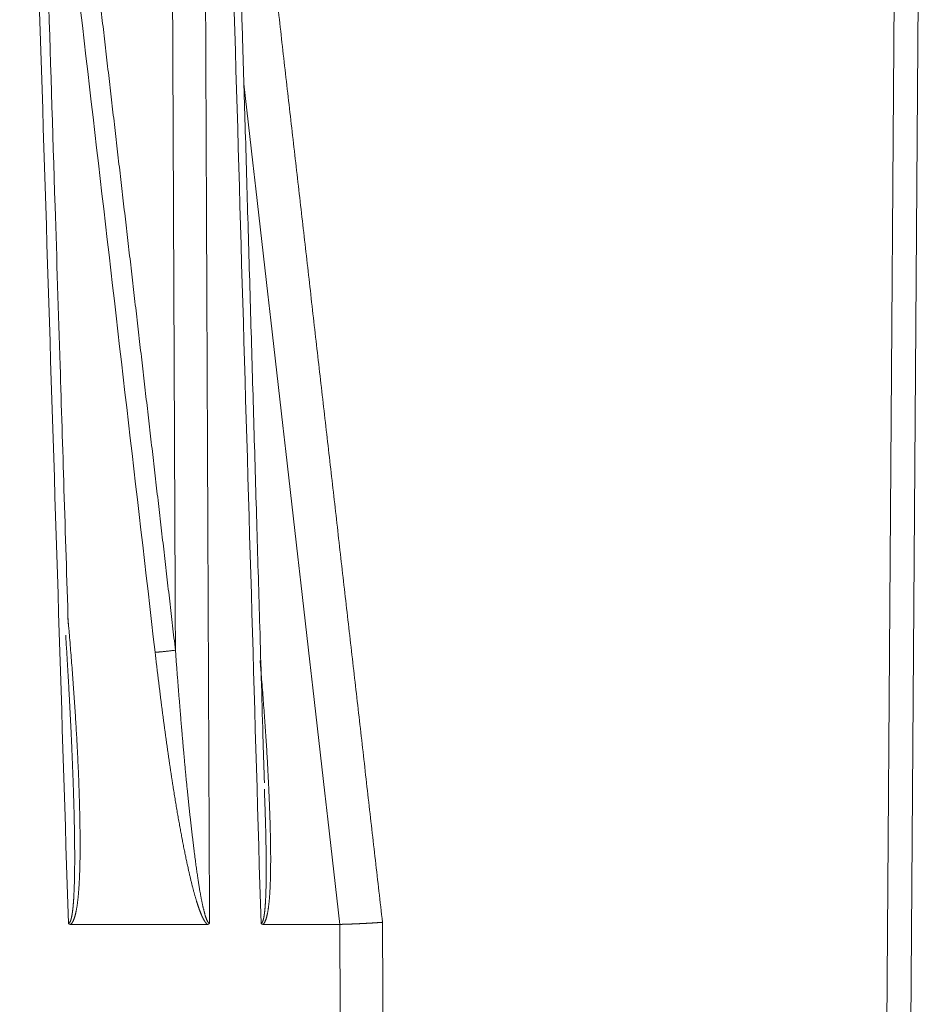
# Model space of a CAD drawing. Header units: millimetres. Extents: x 5437 to 18441, y -4466 to 3128.
# Tile 371 of 497: x 13785 to 13810, y -53 to -26. Entities that reach past the tile are written whole.
import ezdxf

# ---------------------------------------------------------------- set-up
doc = ezdxf.new("R2010")
doc.units = ezdxf.units.MM
doc.layers.add('1', color=7, linetype='Continuous', true_color=0xffffff)
doc.dimstyles.get("Standard").update_dxf_attribs({"dimtxt": 0.18, "dimasz": 0.18, "dimexe": 0.18, "dimexo": 0.0625, "dimgap": 0.09, "dimtad": 0, "dimtih": 1, "dimtoh": 1, "dimdec": 4, "dimzin": 0, "dimdsep": 46, "dimtxsty": 'Standard', "dimcen": 0.09, "dimadec": 0, "dimazin": 0, "dimtfac": 1, "dimtdec": 4, "dimtofl": 0, "dimtmove": 0, "dimatfit": 3, "dimfxl": 1, "dimtolj": 1, "dimtzin": 0, "dimarcsym": 0})

# ---------------------------------------------------------------- blocks, each defined once
blk = doc.blocks.new('*D3')
at = {"color": 0, "lineweight": -2, "transparency": 16777216}
for p, q in [((13674.147, 1169.564), (14135.36, 1169.564)), ((13833.147, -580.436), (14135.36, -580.436))]:
    blk.add_line(p, q, dxfattribs=at)
at = {"color": 0, "lineweight": 0, "transparency": 16777216}
for p, q in [((14135.18, 1089.564), (14135.18, 421.321)), ((14135.18, -500.436), (14135.18, 167.808))]:
    blk.add_line(p, q, dxfattribs=at)
at = {"color": 0, "lineweight": 20, "transparency": 16777216}
for points in [[(14121.847, 1089.564), (14148.514, 1089.564), (14135.18, 1169.564)], [(14121.847, -500.436), (14148.514, -500.436), (14135.18, -580.436)]]:
    blk.add_solid(points, dxfattribs=at)
at = {"layer": 'Defpoints', "color": 0, "lineweight": 20, "transparency": 16777216}
for p in [(13674.085, 1169.564), (13833.085, -580.436), (14135.18, -580.436)]:
    blk.add_point(p, dxfattribs=at)
at = {"color": 0, "lineweight": 20, "transparency": 16777216, "insert": (14135.18, 294.564), "char_height": 80, "attachment_point": 5, "rotation": 270}
blk.add_mtext('\\A1;1750', dxfattribs=at)
blk = doc.blocks.new('*D4')
at = {"color": 0, "lineweight": -2, "transparency": 16777216}
for p, q in [((13346.81, 234.502), (13346.81, -825.635)), ((13857.587, -64.498), (13857.587, -825.635))]:
    blk.add_line(p, q, dxfattribs=at)
at = {"color": 0, "lineweight": 0, "transparency": 16777216}
for p, q in [((13426.81, -825.455), (13508.775, -825.455)), ((13777.587, -825.455), (13695.622, -825.455))]:
    blk.add_line(p, q, dxfattribs=at)
at = {"color": 0, "lineweight": 20, "transparency": 16777216}
for points in [[(13426.81, -812.121), (13426.81, -838.788), (13346.81, -825.455)], [(13777.587, -812.121), (13777.587, -838.788), (13857.587, -825.455)]]:
    blk.add_solid(points, dxfattribs=at)
at = {"layer": 'Defpoints', "color": 0, "lineweight": 20, "transparency": 16777216}
for p in [(13346.81, 234.564), (13857.587, -64.436), (13346.81, -825.455)]:
    blk.add_point(p, dxfattribs=at)
at = {"color": 0, "lineweight": 20, "transparency": 16777216, "insert": (13602.199, -825.455), "char_height": 80, "attachment_point": 5}
blk.add_mtext('\\A1;515', dxfattribs=at)

msp = doc.modelspace()

# ---------------------------------------------------------------- linework, layer by layer
at = {"layer": '1', "color": 0, "lineweight": 20}
for p, q in [((13809.03626, -83.40076), (13809.50218, -16.40076)), ((13810.15995, -16.40948), (13809.69403, -83.40948)), ((13790.63525, -50.43566), (13786.89665, -50.43566)), ((13794.26422, -50.43566), (13792.1663, -50.43566))]:
    msp.add_line(p, q, dxfattribs=at)
for points, degree in [([(13789.20565, -42.97831), (13788.17085, -34.04356), (13787.13487, -25.10898), (13786.09754, -16.17461)], 3), ([(13786.65048, -16.11807), (13787.27359, -21.4787), (13787.89628, -26.83938), (13788.51857, -32.20012), (13789.14047, -37.56092), (13789.762, -42.92177)], 5), ([(13786.83111, -50.40728), (13786.47458, -39.07172), (13786.11645, -27.73622), (13785.75667, -16.40076)], 3), ([(13789.762, -42.92177), (13789.73899, -37.61757), (13789.71593, -32.31337), (13789.6928, -27.00916), (13789.66961, -21.70496), (13789.64637, -16.40076)], 5), ([(13790.55124, -16.40076), (13790.60003, -27.73611), (13790.64849, -39.07146), (13790.69662, -50.40682)], 3), ([(13792.10613, -50.40728), (13791.77445, -39.07174), (13791.44149, -27.73623), (13791.1072, -16.40076)], 3), ([(13791.55282, -16.40076), (13792.32935, -23.19631), (13793.10559, -29.9919), (13793.88156, -36.78752), (13794.65728, -43.58319), (13795.43275, -50.37889)], 5), ([(13794.26399, -50.43566), (13793.38911, -42.75925), (13792.51391, -35.08293), (13791.63834, -27.40672)], 3), ([(13786.76703, -42.6752), (13786.76369, -42.62177), (13786.76033, -42.56834), (13786.75694, -42.51491)], 3), ([(13786.96998, -46.79226), (13786.96684, -46.69458), (13786.96354, -46.59691), (13786.96008, -46.49923)], 3), ([(13790.0667, -46.55183), (13790.07189, -46.60387), (13790.07709, -46.65591), (13790.08229, -46.70796)], 3), ([(13792.20866, -47.00917), (13792.20536, -46.91734), (13792.20192, -46.82552), (13792.19833, -46.7337)], 3), ([(13787.00316, -48.77341), (13787.0035, -48.679), (13787.00358, -48.58459), (13787.00339, -48.49019)], 3), ([(13790.2732, -48.40357), (13790.28139, -48.46796), (13790.28956, -48.53235), (13790.2977, -48.59675)], 3), ([(13792.24898, -48.87428), (13792.24877, -48.78534), (13792.24831, -48.6964), (13792.24759, -48.60746)], 3), ([(13786.97845, -49.69872), (13786.98225, -49.62619), (13786.98579, -49.55366), (13786.98904, -49.48113)], 3), ([(13790.41765, -49.43955), (13790.4233, -49.47212), (13790.42892, -49.50469), (13790.4345, -49.53726)], 3), ([(13792.23228, -49.74443), (13792.23526, -49.67659), (13792.23798, -49.60875), (13792.2404, -49.54091)], 3), ([(13794.42391, -81.43521), (13794.37098, -71.10203), (13794.31775, -60.76884), (13794.26422, -50.43566)], 3), ([(13795.43275, -50.37889), (13795.46634, -56.98326), (13795.49982, -63.58763), (13795.53321, -70.19201), (13795.56649, -76.79638), (13795.59967, -83.40076)], 5)]:
    msp.add_open_spline(points, degree=degree, dxfattribs=at)
for points, knots in [([(13786.82609, -42.19824), (13786.78764, -40.97091), (13786.71368, -38.6117), (13786.59403, -34.79956), (13786.44744, -30.13351), (13786.25101, -23.8898), (13786.1, -19.09904), (13786.0145, -16.38951)], [0, 0, 0, 0, 0.14266411, 0.27423277, 0.443122, 0.6850444, 1, 1, 1, 1]), ([(13792.19729, -46.55347), (13792.18661, -46.18697), (13792.14517, -44.76403), (13792.07745, -42.44179), (13791.99341, -39.56078), (13791.9131, -36.80967), (13791.83195, -34.03131), (13791.7513, -31.27199), (13791.67364, -28.6168), (13791.58679, -25.64878), (13791.46827, -21.60154), (13791.37373, -18.37673), (13791.31548, -16.39128)], [0, 0, 0, 0, 0.03645257, 0.14152888, 0.23097494, 0.32300379, 0.41516034, 0.50731689, 0.59745169, 0.6792519, 0.80252281, 1, 1, 1, 1]), ([(13786.81659, -42.02368), (13786.81921, -42.05362), (13786.82633, -42.13496), (13786.83783, -42.26773), (13786.85103, -42.42207), (13786.87537, -42.71027), (13786.90939, -43.12679), (13786.95086, -43.66605), (13786.9884, -44.1888), (13787.022, -44.69506), (13787.05166, -45.18481), (13787.07738, -45.65806), (13787.09915, -46.1148), (13787.11234, -46.44125), (13787.11957, -46.64272), (13787.1224, -46.72447), (13787.12511, -46.80534), (13787.12721, -46.8706), (13787.12841, -46.90891), (13787.12877, -46.92055)], [0, 0, 0, 0, 0.01832546, 0.04978094, 0.08126873, 0.1127889, 0.22618048, 0.33621656, 0.44290222, 0.54624303, 0.64624515, 0.74291538, 0.8362613, 0.9262913, 0.94319838, 0.95992655, 0.97647584, 0.99284632, 1, 1, 1, 1]), ([(13786.96008, -46.49923), (13786.95858, -46.45732), (13786.95553, -46.37196), (13786.95066, -46.24163), (13786.94545, -46.10672), (13786.9399, -45.96723), (13786.93398, -45.82316), (13786.92768, -45.67451), (13786.92099, -45.52128), (13786.91391, -45.36348), (13786.90642, -45.20109), (13786.89851, -45.03413), (13786.89016, -44.86259), (13786.88137, -44.68647), (13786.87213, -44.50578), (13786.86243, -44.32051), (13786.85225, -44.13067), (13786.84159, -43.93625), (13786.83044, -43.73726), (13786.81878, -43.53369), (13786.80662, -43.32555), (13786.79393, -43.11283), (13786.78073, -42.89554), (13786.77163, -42.74916), (13786.76703, -42.6752)], [0, 0, 0, 0, 0.03289779, 0.06699143, 0.10228094, 0.13876638, 0.17644774, 0.21532506, 0.25539835, 0.29666759, 0.33913279, 0.38279393, 0.42765101, 0.473704, 0.52095286, 0.56939757, 0.61903809, 0.66987437, 0.72190636, 0.77513402, 0.82955727, 0.88517607, 0.94199034, 1, 1, 1, 1]), ([(13790.11373, -48.91303), (13790.10905, -48.89184), (13790.09963, -48.84919), (13790.08564, -48.78479), (13790.07165, -48.71958), (13790.05766, -48.65356), (13790.04368, -48.58673), (13790.02971, -48.51908), (13790.01575, -48.45063), (13790.00179, -48.38137), (13789.98784, -48.3113), (13789.9739, -48.24042), (13789.95997, -48.16872), (13789.94604, -48.09622), (13789.93212, -48.02291), (13789.91821, -47.94878), (13789.9043, -47.87385), (13789.89041, -47.79811), (13789.87652, -47.72156), (13789.86264, -47.64419), (13789.84876, -47.56602), (13789.8349, -47.48704), (13789.82104, -47.40724), (13789.80719, -47.32664), (13789.79335, -47.24522), (13789.77951, -47.163), (13789.76569, -47.07997), (13789.75187, -46.99612), (13789.73806, -46.91147), (13789.72425, -46.826), (13789.71046, -46.73973), (13789.69667, -46.65264), (13789.68289, -46.56475), (13789.66912, -46.47604), (13789.65536, -46.38653), (13789.6416, -46.2962), (13789.62785, -46.20507), (13789.61411, -46.11312), (13789.60038, -46.02037), (13789.58666, -45.9268), (13789.57294, -45.83242), (13789.55923, -45.73724), (13789.54553, -45.64124), (13789.53184, -45.54444), (13789.51816, -45.44682), (13789.50448, -45.34839), (13789.49081, -45.24916), (13789.47715, -45.14911), (13789.4635, -45.04825), (13789.44986, -44.94658), (13789.43622, -44.84411), (13789.42259, -44.74082), (13789.40897, -44.63672), (13789.39536, -44.53181), (13789.38175, -44.4261), (13789.36816, -44.31957), (13789.35457, -44.21223), (13789.34099, -44.10408), (13789.32741, -43.99512), (13789.31385, -43.88536), (13789.30029, -43.77478), (13789.28674, -43.66339), (13789.2732, -43.55119), (13789.25967, -43.43818), (13789.24614, -43.32436), (13789.23262, -43.20973), (13789.2191, -43.09429), (13789.21015, -43.01706), (13789.20565, -42.97831)], [0, 0, 0, 0, 0.01084015, 0.02181055, 0.03291139, 0.04414282, 0.05550501, 0.06699812, 0.0786223, 0.09037769, 0.10226444, 0.11428267, 0.12643254, 0.13871415, 0.15112764, 0.16367313, 0.17635073, 0.18916055, 0.20210271, 0.21517731, 0.22838445, 0.24172424, 0.25519676, 0.26880212, 0.2825404, 0.2964117, 0.31041609, 0.32455367, 0.33882451, 0.3532287, 0.3677663, 0.3824374, 0.39724206, 0.41218036, 0.42725237, 0.44245816, 0.45779778, 0.4732713, 0.48887878, 0.5046203, 0.52049589, 0.53650562, 0.55264955, 0.56892773, 0.58534021, 0.60188705, 0.6185683, 0.635384, 0.6523342, 0.66941895, 0.6866383, 0.70399229, 0.72148096, 0.73910436, 0.75686253, 0.7747555, 0.79278333, 0.81094604, 0.82924369, 0.84767629, 0.86624389, 0.88494653, 0.90378424, 0.92275705, 0.941865, 0.96110812, 0.98048645, 1, 1, 1, 1]), ([(13789.762, -42.92177), (13789.76667, -42.98491), (13789.77591, -43.10967), (13789.78983, -43.2945), (13789.80358, -43.47474), (13789.81715, -43.65039), (13789.83052, -43.82146), (13789.84368, -43.98794), (13789.85662, -44.14983), (13789.86932, -44.30714), (13789.88177, -44.45985), (13789.89397, -44.60798), (13789.9059, -44.75152), (13789.91756, -44.89047), (13789.92892, -45.02483), (13789.93999, -45.1546), (13789.95076, -45.27978), (13789.96122, -45.40037), (13789.97136, -45.51637), (13789.98118, -45.62778), (13789.99067, -45.7346), (13789.99982, -45.83683), (13790.00864, -45.93447), (13790.01711, -46.02752), (13790.02524, -46.11598), (13790.03301, -46.19985), (13790.04043, -46.27912), (13790.0475, -46.3538), (13790.05421, -46.4239), (13790.06055, -46.4894), (13790.0647, -46.53153), (13790.0667, -46.55183)], [0, 0, 0, 0, 0.05216507, 0.103068, 0.15270867, 0.20108695, 0.24820271, 0.29405586, 0.33864626, 0.38197383, 0.42403846, 0.46484004, 0.5043785, 0.54265374, 0.57966569, 0.61541426, 0.64989938, 0.683121, 0.71507903, 0.74577343, 0.77520414, 0.80337111, 0.83027431, 0.85591368, 0.8802892, 0.90340083, 0.92524855, 0.94583234, 0.96515218, 0.98320807, 1, 1, 1, 1]), ([(13792.07967, -43.20487), (13792.09232, -43.352), (13792.12094, -43.69159), (13792.16291, -44.21662), (13792.20438, -44.77297), (13792.24117, -45.30835), (13792.27326, -45.82274), (13792.30067, -46.31617), (13792.31749, -46.66682), (13792.32677, -46.88152), (13792.33035, -46.96697), (13792.33379, -47.05139), (13792.33707, -47.13478), (13792.34021, -47.21714), (13792.34319, -47.29846), (13792.34601, -47.37875), (13792.34869, -47.45801), (13792.35066, -47.51907), (13792.35174, -47.5537), (13792.35201, -47.56227)], [0, 0, 0, 0, 0.1011316, 0.23344037, 0.36097496, 0.48374448, 0.60175913, 0.71503043, 0.82357144, 0.84345355, 0.86310141, 0.8825151, 0.90169468, 0.92064024, 0.93935185, 0.95782958, 0.97607354, 0.99408379, 1, 1, 1, 1]), ([(13787.12877, -46.92055), (13787.12923, -46.93527), (13787.13048, -46.97606), (13787.13245, -47.04262), (13787.13464, -47.11995), (13787.1367, -47.19639), (13787.13863, -47.27195), (13787.14043, -47.34662), (13787.14209, -47.42041), (13787.14363, -47.49331), (13787.14504, -47.56533), (13787.14632, -47.63647), (13787.14746, -47.70671), (13787.14848, -47.77608), (13787.14937, -47.84456), (13787.15013, -47.91215), (13787.15075, -47.97886), (13787.15125, -48.04469), (13787.15162, -48.10963), (13787.15186, -48.17369), (13787.15196, -48.23686), (13787.15194, -48.29915), (13787.15179, -48.36055), (13787.15151, -48.42107), (13787.15109, -48.4807), (13787.15055, -48.53945), (13787.14988, -48.59732), (13787.14907, -48.6543), (13787.14814, -48.71039), (13787.14708, -48.7656), (13787.14588, -48.81993), (13787.14456, -48.87337), (13787.14311, -48.92593), (13787.14152, -48.9776), (13787.13981, -49.02839), (13787.13797, -49.07829), (13787.13599, -49.12731), (13787.13389, -49.17544), (13787.13166, -49.22269), (13787.12929, -49.26905), (13787.1268, -49.31453), (13787.12418, -49.35913), (13787.12142, -49.40284), (13787.11854, -49.44567), (13787.11552, -49.48761), (13787.11238, -49.52867), (13787.10911, -49.56884), (13787.1057, -49.60813), (13787.10217, -49.64653), (13787.0985, -49.68405), (13787.09471, -49.72068), (13787.09079, -49.75643), (13787.08673, -49.7913), (13787.08255, -49.82528), (13787.07823, -49.85838), (13787.07379, -49.89059), (13787.06922, -49.92191), (13787.06451, -49.95236), (13787.05968, -49.98192), (13787.05472, -50.01059), (13787.04962, -50.03838), (13787.0444, -50.06529), (13787.03905, -50.09131), (13787.03356, -50.11644), (13787.02795, -50.1407), (13787.02221, -50.16407), (13787.01634, -50.18655), (13787.01033, -50.20815), (13787.0042, -50.22887), (13786.99794, -50.2487), (13786.99155, -50.26765), (13786.98503, -50.28571), (13786.97837, -50.3029), (13786.97159, -50.31919), (13786.96468, -50.33461), (13786.95764, -50.34914), (13786.95046, -50.36278), (13786.94316, -50.37555), (13786.93573, -50.38743), (13786.92816, -50.39842), (13786.92047, -50.40854), (13786.91263, -50.41776), (13786.9047, -50.42615), (13786.89917, -50.43109), (13786.89645, -50.43352)], [0, 0, 0, 0, 0.01215674, 0.03369526, 0.05499345, 0.07605139, 0.09686915, 0.1174468, 0.13778443, 0.15788213, 0.17773996, 0.19735803, 0.21673643, 0.23587524, 0.25477458, 0.27343454, 0.29185522, 0.31003675, 0.32797923, 0.34568279, 0.36314754, 0.38037363, 0.39736119, 0.41411035, 0.43062126, 0.44689409, 0.46292898, 0.47872612, 0.49428566, 0.50960781, 0.52469274, 0.53954067, 0.5541518, 0.56852636, 0.58266457, 0.59656669, 0.61023298, 0.6236637, 0.63685913, 0.64981959, 0.66254539, 0.67503686, 0.68729437, 0.69931828, 0.711109, 0.72266694, 0.73399256, 0.74508634, 0.75594877, 0.76658041, 0.77698182, 0.78715362, 0.79709648, 0.80681108, 0.8162982, 0.82555864, 0.83459327, 0.84340303, 0.85198894, 0.86035208, 0.86849364, 0.87641491, 0.88411727, 0.89160225, 0.89887149, 0.90592679, 0.91277013, 0.91940366, 0.92582977, 0.93205105, 0.93807038, 0.94389094, 0.94951624, 0.95495016, 0.96019703, 0.96526163, 0.97014929, 0.97486594, 0.97941819, 0.98381336, 0.9880596, 0.99216596, 0.99614243, 1, 1, 1, 1]), ([(13787.00339, -48.49016), (13787.00328, -48.46258), (13787.00306, -48.4067), (13787.00251, -48.3218), (13787.00178, -48.23476), (13787.00085, -48.14558), (13786.99973, -48.05426), (13786.9984, -47.96081), (13786.99688, -47.86521), (13786.99515, -47.76747), (13786.99322, -47.66759), (13786.99108, -47.56558), (13786.98872, -47.46142), (13786.98615, -47.35513), (13786.98336, -47.24669), (13786.98035, -47.13612), (13786.97712, -47.02341), (13786.97367, -46.90856), (13786.97122, -46.83127), (13786.96998, -46.79228)], [0, 0, 0, 0, 0.04880727, 0.09886567, 0.15017543, 0.20273678, 0.2565499, 0.31161498, 0.3679322, 0.4255017, 0.48432362, 0.54439811, 0.60572527, 0.66830522, 0.73213805, 0.79722387, 0.86356274, 0.93115477, 1, 1, 1, 1]), ([(13790.08229, -46.70796), (13790.08646, -46.74913), (13790.09476, -46.83097), (13790.10737, -46.95298), (13790.12001, -47.0735), (13790.13268, -47.19252), (13790.14538, -47.31005), (13790.15811, -47.42608), (13790.17086, -47.54061), (13790.18363, -47.65365), (13790.19641, -47.7652), (13790.2092, -47.87525), (13790.222, -47.9838), (13790.23479, -48.09087), (13790.24758, -48.19643), (13790.26034, -48.3005), (13790.26893, -48.36938), (13790.2732, -48.40357)], [0, 0, 0, 0, 0.07276427, 0.14465694, 0.21567812, 0.28582794, 0.35510651, 0.42351394, 0.49105035, 0.55771586, 0.6235106, 0.68843469, 0.75248827, 0.81567145, 0.87798437, 0.93942718, 1, 1, 1, 1]), ([(13792.24759, -48.60743), (13792.24734, -48.58142), (13792.24684, -48.52875), (13792.24587, -48.44873), (13792.24473, -48.3667), (13792.24341, -48.28268), (13792.24191, -48.19666), (13792.24022, -48.10864), (13792.23834, -48.01862), (13792.23627, -47.9266), (13792.23401, -47.83259), (13792.23155, -47.73657), (13792.22889, -47.63856), (13792.22603, -47.53855), (13792.22297, -47.43654), (13792.2197, -47.33253), (13792.21623, -47.22653), (13792.21255, -47.11852), (13792.20997, -47.04585), (13792.20866, -47.00918)], [0, 0, 0, 0, 0.04889237, 0.09902515, 0.1503986, 0.20301295, 0.25686841, 0.31196519, 0.36830347, 0.42588341, 0.48470518, 0.54476891, 0.60607475, 0.6686228, 0.73241318, 0.797446, 0.86372136, 0.93123933, 1, 1, 1, 1]), ([(13792.35201, -47.56227), (13792.35254, -47.57943), (13792.35384, -47.62199), (13792.35581, -47.68959), (13792.35787, -47.76472), (13792.35979, -47.83882), (13792.36156, -47.91188), (13792.36317, -47.98391), (13792.36463, -48.05491), (13792.36594, -48.12488), (13792.36709, -48.19382), (13792.3681, -48.26172), (13792.36895, -48.32859), (13792.36965, -48.39442), (13792.3702, -48.45923), (13792.37059, -48.523), (13792.37084, -48.58574), (13792.37093, -48.64745), (13792.37087, -48.70813), (13792.37066, -48.76777), (13792.37029, -48.82638), (13792.36978, -48.88396), (13792.36911, -48.9405), (13792.36829, -48.99602), (13792.36732, -49.0505), (13792.36619, -49.10395), (13792.36492, -49.15637), (13792.36349, -49.20775), (13792.36191, -49.2581), (13792.36018, -49.30742), (13792.35829, -49.35571), (13792.35626, -49.40296), (13792.35407, -49.44919), (13792.35173, -49.49438), (13792.34924, -49.53853), (13792.34659, -49.58166), (13792.3438, -49.62375), (13792.34085, -49.66481), (13792.33775, -49.70484), (13792.3345, -49.74384), (13792.33109, -49.7818), (13792.32754, -49.81874), (13792.32383, -49.85464), (13792.31997, -49.8895), (13792.31596, -49.92334), (13792.31179, -49.95614), (13792.30748, -49.98791), (13792.30301, -50.01865), (13792.29839, -50.04836), (13792.29362, -50.07704), (13792.2887, -50.10468), (13792.28363, -50.13129), (13792.2784, -50.15687), (13792.27302, -50.18142), (13792.26749, -50.20494), (13792.26181, -50.22742), (13792.25598, -50.24887), (13792.24999, -50.2693), (13792.24385, -50.28869), (13792.23756, -50.30705), (13792.23112, -50.32438), (13792.22453, -50.34067), (13792.21778, -50.35594), (13792.21088, -50.37018), (13792.20383, -50.38338), (13792.19663, -50.39556), (13792.18927, -50.4067), (13792.18175, -50.4168), (13792.17411, -50.42593), (13792.16876, -50.43126), (13792.16613, -50.43389)], [0, 0, 0, 0, 0.01725129, 0.04276819, 0.06794557, 0.0927836, 0.11728242, 0.14144218, 0.16526307, 0.18874525, 0.2118889, 0.23469422, 0.2571614, 0.27929065, 0.30108219, 0.32253625, 0.34365307, 0.36443289, 0.38487598, 0.40498261, 0.42475308, 0.44418769, 0.46328676, 0.48205063, 0.50047965, 0.51857421, 0.53633469, 0.55376153, 0.57085516, 0.58761605, 0.60404472, 0.62014168, 0.6359075, 0.65134279, 0.66644818, 0.68122436, 0.69567206, 0.70979206, 0.72358519, 0.73705235, 0.75019451, 0.76301271, 0.77550805, 0.78768176, 0.79953513, 0.81106957, 0.82228663, 0.83318797, 0.8437754, 0.85405091, 0.86401668, 0.87367508, 0.88302872, 0.89208048, 0.90083354, 0.9092914, 0.91745796, 0.92533754, 0.93293496, 0.94025558, 0.94730541, 0.95409116, 0.96062038, 0.96690151, 0.97294407, 0.97875872, 0.98435743, 0.98975362, 0.99496226, 1, 1, 1, 1]), ([(13786.98904, -49.48112), (13786.98969, -49.46417), (13786.991, -49.4298), (13786.99277, -49.37748), (13786.99442, -49.32368), (13786.99594, -49.2684), (13786.99733, -49.21164), (13786.99858, -49.1534), (13786.99969, -49.09369), (13787.00067, -49.03249), (13787.00151, -48.96982), (13787.00221, -48.90567), (13787.00278, -48.84004), (13787.00303, -48.79578), (13787.00316, -48.77341)], [0, 0, 0, 0, 0.07204386, 0.14613692, 0.22228041, 0.30047545, 0.38072306, 0.4630242, 0.54737974, 0.6337905, 0.72225723, 0.81278063, 0.90536135, 1, 1, 1, 1]), ([(13790.2977, -48.59675), (13790.30151, -48.62631), (13790.30898, -48.68433), (13790.32017, -48.76966), (13790.33109, -48.85164), (13790.34174, -48.93027), (13790.35213, -49.00554), (13790.36225, -49.07745), (13790.3721, -49.14601), (13790.38169, -49.21121), (13790.39101, -49.27306), (13790.40008, -49.33155), (13790.40886, -49.38669), (13790.41478, -49.4223), (13790.41765, -49.43955)], [0, 0, 0, 0, 0.10500931, 0.20607477, 0.30319691, 0.39637639, 0.48561394, 0.57091044, 0.65226694, 0.72968463, 0.80316493, 0.87270952, 0.93832041, 1, 1, 1, 1]), ([(13790.34321, -49.80694), (13790.33982, -49.79591), (13790.33299, -49.77364), (13790.32286, -49.73981), (13790.31268, -49.70526), (13790.30247, -49.67), (13790.29224, -49.63403), (13790.28198, -49.59734), (13790.27168, -49.55993), (13790.26135, -49.5218), (13790.251, -49.48296), (13790.24061, -49.4434), (13790.2302, -49.40313), (13790.21975, -49.36213), (13790.20928, -49.32043), (13790.19877, -49.278), (13790.18824, -49.23486), (13790.17768, -49.191), (13790.16708, -49.14643), (13790.15646, -49.10114), (13790.1458, -49.05513), (13790.13512, -49.00841), (13790.1244, -48.96097), (13790.11731, -48.92908), (13790.11373, -48.91303)], [0, 0, 0, 0, 0.03767336, 0.07607709, 0.11521323, 0.15508368, 0.19569026, 0.23703468, 0.27911857, 0.32194345, 0.36551081, 0.40982201, 0.45487839, 0.50068119, 0.54723162, 0.5945308, 0.64257983, 0.69137974, 0.74093151, 0.7912361, 0.84229439, 0.89410727, 0.94667554, 1, 1, 1, 1]), ([(13792.2404, -49.5409), (13792.24089, -49.52494), (13792.24186, -49.49257), (13792.24314, -49.44329), (13792.24431, -49.39262), (13792.24534, -49.34056), (13792.24626, -49.2871), (13792.24704, -49.23224), (13792.2477, -49.17599), (13792.24822, -49.11835), (13792.24862, -49.05931), (13792.24888, -48.99888), (13792.24901, -48.93706), (13792.24899, -48.89536), (13792.24898, -48.87429)], [0, 0, 0, 0, 0.07205206, 0.14615154, 0.22229977, 0.30049796, 0.38074722, 0.4630486, 0.54740304, 0.63381143, 0.72227459, 0.81279327, 0.90536819, 1, 1, 1, 1]), ([(13790.4345, -49.53726), (13790.43677, -49.54999), (13790.44126, -49.57516), (13790.44806, -49.61247), (13790.45482, -49.64893), (13790.46154, -49.68454), (13790.46821, -49.71928), (13790.47485, -49.75317), (13790.48145, -49.7862), (13790.48801, -49.81838), (13790.49452, -49.8497), (13790.50099, -49.88016), (13790.50742, -49.90977), (13790.51381, -49.93852), (13790.52015, -49.96641), (13790.52644, -49.99345), (13790.53269, -50.01963), (13790.53889, -50.04495), (13790.54505, -50.06942), (13790.55116, -50.09303), (13790.55721, -50.11578), (13790.56323, -50.13768), (13790.56919, -50.15872), (13790.5751, -50.17891), (13790.58096, -50.19824), (13790.58677, -50.21671), (13790.59253, -50.23432), (13790.59824, -50.25108), (13790.60389, -50.26699), (13790.6095, -50.28203), (13790.61505, -50.29623), (13790.62055, -50.30956), (13790.62599, -50.32204), (13790.63138, -50.33367), (13790.63672, -50.34444), (13790.642, -50.35435), (13790.64723, -50.36341), (13790.6524, -50.37162), (13790.65752, -50.37897), (13790.66259, -50.38547), (13790.6676, -50.39112), (13790.67257, -50.39591), (13790.67748, -50.39984), (13790.68234, -50.40292), (13790.68715, -50.40512), (13790.69192, -50.40652), (13790.69506, -50.40672), (13790.69662, -50.40682)], [0, 0, 0, 0, 0.04086862, 0.08084958, 0.11994353, 0.15815115, 0.19547318, 0.23191039, 0.26746365, 0.30213385, 0.33592199, 0.36882914, 0.40085643, 0.43200514, 0.46227661, 0.49167233, 0.52019393, 0.54784318, 0.57462204, 0.60053265, 0.62557739, 0.64975889, 0.67308007, 0.69554419, 0.71715491, 0.73791633, 0.75783308, 0.7769104, 0.79515427, 0.81257152, 0.82916999, 0.84495877, 0.85994841, 0.87415124, 0.88758176, 0.90025714, 0.9121978, 0.92342815, 0.93397758, 0.9438815, 0.95318274, 0.96193297, 0.97019419, 0.97804004, 0.98555637, 0.99284069, 1, 1, 1, 1]), ([(13786.83111, -50.40728), (13786.83201, -50.40727), (13786.83382, -50.40726), (13786.8365, -50.40693), (13786.83917, -50.40636), (13786.84182, -50.40553), (13786.84446, -50.40444), (13786.84707, -50.4031), (13786.84967, -50.40151), (13786.85225, -50.39966), (13786.85481, -50.39756), (13786.85735, -50.39521), (13786.85988, -50.3926), (13786.86238, -50.38974), (13786.86487, -50.38663), (13786.86734, -50.38326), (13786.86979, -50.37964), (13786.87222, -50.37577), (13786.87463, -50.37164), (13786.87702, -50.36726), (13786.8794, -50.36262), (13786.88175, -50.35774), (13786.88409, -50.3526), (13786.8864, -50.3472), (13786.8887, -50.34155), (13786.89098, -50.33565), (13786.89323, -50.3295), (13786.89547, -50.32309), (13786.89769, -50.31643), (13786.89988, -50.30952), (13786.90206, -50.30235), (13786.90421, -50.29493), (13786.90635, -50.28725), (13786.90847, -50.27932), (13786.91056, -50.27114), (13786.91263, -50.26271), (13786.91469, -50.25402), (13786.91672, -50.24508), (13786.91873, -50.23588), (13786.92072, -50.22643), (13786.92269, -50.21673), (13786.92463, -50.20677), (13786.92656, -50.19656), (13786.92846, -50.1861), (13786.93034, -50.17539), (13786.9322, -50.16442), (13786.93404, -50.15319), (13786.93586, -50.14172), (13786.93765, -50.12999), (13786.93942, -50.118), (13786.94117, -50.10576), (13786.94289, -50.09327), (13786.9446, -50.08053), (13786.94628, -50.06753), (13786.94794, -50.05428), (13786.94957, -50.04078), (13786.95118, -50.02702), (13786.95277, -50.01301), (13786.95434, -49.99875), (13786.95588, -49.98423), (13786.9574, -49.96946), (13786.9589, -49.95443), (13786.96037, -49.93915), (13786.96182, -49.92362), (13786.96324, -49.90784), (13786.96464, -49.8918), (13786.96602, -49.87551), (13786.96737, -49.85896), (13786.9687, -49.84216), (13786.97001, -49.82511), (13786.97129, -49.8078), (13786.97254, -49.79025), (13786.97378, -49.77243), (13786.97498, -49.75437), (13786.97617, -49.73605), (13786.97733, -49.71748), (13786.97807, -49.70501), (13786.97845, -49.69873)], [0, 0, 0, 0, 0.00473472, 0.00948279, 0.0142661, 0.01910607, 0.02402339, 0.02903775, 0.03416778, 0.03943084, 0.04484301, 0.05041911, 0.05617267, 0.06211601, 0.06826031, 0.07461568, 0.08119128, 0.08799536, 0.09503537, 0.10231804, 0.10984944, 0.11763508, 0.12567991, 0.13398846, 0.14256481, 0.15141268, 0.16053546, 0.16993624, 0.17961784, 0.18958284, 0.19983362, 0.21037235, 0.22120104, 0.23232153, 0.24373552, 0.2554446, 0.26745022, 0.27975373, 0.2923564, 0.30525939, 0.31846379, 0.33197062, 0.34578083, 0.35989531, 0.3743149, 0.38904036, 0.40407244, 0.41941182, 0.43505915, 0.45101504, 0.46728007, 0.48385478, 0.50073968, 0.51793526, 0.53544198, 0.55326027, 0.57139055, 0.5898332, 0.60858861, 0.62765711, 0.64703906, 0.66673477, 0.68674454, 0.70706867, 0.72770743, 0.7486611, 0.76992991, 0.79151412, 0.81341396, 0.83562965, 0.8581614, 0.88100941, 0.90417388, 0.927655, 0.95145294, 0.97556789, 1, 1, 1, 1]), ([(13790.63459, -50.43566), (13790.63307, -50.43437), (13790.63001, -50.43176), (13790.62546, -50.42759), (13790.62088, -50.42318), (13790.61629, -50.41853), (13790.61169, -50.41364), (13790.60706, -50.40851), (13790.60242, -50.40313), (13790.59776, -50.39751), (13790.59309, -50.39164), (13790.5884, -50.38554), (13790.58369, -50.37919), (13790.57896, -50.3726), (13790.57422, -50.36576), (13790.56946, -50.35869), (13790.56468, -50.35137), (13790.55989, -50.3438), (13790.55507, -50.336), (13790.55025, -50.32795), (13790.5454, -50.31966), (13790.54054, -50.31112), (13790.53566, -50.30235), (13790.53076, -50.29333), (13790.52585, -50.28407), (13790.52092, -50.27456), (13790.51597, -50.26481), (13790.511, -50.25482), (13790.50602, -50.24459), (13790.50102, -50.23411), (13790.49601, -50.22339), (13790.49098, -50.21243), (13790.48593, -50.20122), (13790.48086, -50.18977), (13790.47577, -50.17808), (13790.47067, -50.16615), (13790.46556, -50.15397), (13790.46042, -50.14155), (13790.45527, -50.12889), (13790.4501, -50.11599), (13790.44492, -50.10284), (13790.43971, -50.08945), (13790.43449, -50.07581), (13790.42926, -50.06194), (13790.424, -50.04782), (13790.41873, -50.03345), (13790.41345, -50.01885), (13790.40814, -50.004), (13790.40282, -49.98891), (13790.39748, -49.97357), (13790.39213, -49.958), (13790.38676, -49.94218), (13790.38137, -49.92611), (13790.37596, -49.90981), (13790.37054, -49.89326), (13790.3651, -49.87647), (13790.35964, -49.85943), (13790.35417, -49.84216), (13790.34868, -49.82464), (13790.34504, -49.81287), (13790.34321, -49.80694)], [0, 0, 0, 0, 0.00993675, 0.02004987, 0.0303473, 0.04083657, 0.05152479, 0.06241872, 0.07352469, 0.08484873, 0.09639648, 0.10817328, 0.12018418, 0.13243391, 0.14492696, 0.15766752, 0.17065959, 0.18390691, 0.19741302, 0.21118125, 0.22521476, 0.23951652, 0.25408934, 0.26893588, 0.28405865, 0.29946002, 0.31514226, 0.33110749, 0.34735773, 0.36389489, 0.38072081, 0.39783719, 0.41524569, 0.43294786, 0.45094518, 0.46923906, 0.48783085, 0.50672183, 0.52591321, 0.54540616, 0.56520179, 0.58530116, 0.60570528, 0.62641512, 0.64743161, 0.66875563, 0.69038803, 0.71232962, 0.73458118, 0.75714346, 0.78001717, 0.803203, 0.82670161, 0.85051364, 0.87463969, 0.89908034, 0.92383617, 0.94890771, 0.97429549, 1, 1, 1, 1]), ([(13792.10613, -50.40728), (13792.10693, -50.40727), (13792.10853, -50.40726), (13792.1109, -50.40694), (13792.11326, -50.40641), (13792.11561, -50.40563), (13792.11793, -50.40461), (13792.12024, -50.40336), (13792.12253, -50.40186), (13792.1248, -50.40013), (13792.12706, -50.39817), (13792.1293, -50.39596), (13792.13152, -50.39352), (13792.13372, -50.39084), (13792.1359, -50.38793), (13792.13806, -50.38478), (13792.14021, -50.38139), (13792.14234, -50.37776), (13792.14445, -50.3739), (13792.14654, -50.3698), (13792.14861, -50.36546), (13792.15066, -50.36089), (13792.1527, -50.35608), (13792.15472, -50.35103), (13792.15671, -50.34575), (13792.15869, -50.34023), (13792.16065, -50.33447), (13792.16259, -50.32847), (13792.16451, -50.32224), (13792.16641, -50.31577), (13792.16829, -50.30906), (13792.17016, -50.30212), (13792.172, -50.29494), (13792.17382, -50.28752), (13792.17563, -50.27987), (13792.17741, -50.27198), (13792.17917, -50.26385), (13792.18091, -50.25548), (13792.18264, -50.24688), (13792.18434, -50.23804), (13792.18602, -50.22897), (13792.18768, -50.21965), (13792.18932, -50.2101), (13792.19094, -50.20032), (13792.19254, -50.19029), (13792.19412, -50.18003), (13792.19568, -50.16953), (13792.19722, -50.1588), (13792.19873, -50.14782), (13792.20023, -50.13661), (13792.2017, -50.12517), (13792.20315, -50.11348), (13792.20458, -50.10156), (13792.20599, -50.0894), (13792.20738, -50.07701), (13792.20874, -50.06438), (13792.21009, -50.05151), (13792.21141, -50.0384), (13792.21271, -50.02506), (13792.21399, -50.01148), (13792.21524, -49.99766), (13792.21648, -49.98361), (13792.21769, -49.96932), (13792.21888, -49.95479), (13792.22005, -49.94003), (13792.22119, -49.92503), (13792.22231, -49.90979), (13792.22341, -49.89431), (13792.22449, -49.8786), (13792.22554, -49.86265), (13792.22658, -49.84646), (13792.22758, -49.83004), (13792.22857, -49.81338), (13792.22953, -49.79648), (13792.23047, -49.77935), (13792.23139, -49.76197), (13792.23198, -49.75031), (13792.23228, -49.74444)], [0, 0, 0, 0, 0.00487355, 0.00976058, 0.0146821, 0.01965867, 0.02471018, 0.02985564, 0.03511305, 0.04049929, 0.04603006, 0.05171985, 0.05758199, 0.06362866, 0.06987095, 0.07631896, 0.08298184, 0.08986788, 0.09698461, 0.10433883, 0.11193672, 0.11978386, 0.12788534, 0.13624577, 0.14486935, 0.15375991, 0.16292093, 0.17235561, 0.18206687, 0.19205739, 0.20232961, 0.21288582, 0.22372809, 0.23485834, 0.24627836, 0.25798978, 0.26999414, 0.28229284, 0.29488722, 0.30777848, 0.32096779, 0.33445619, 0.3482447, 0.36233425, 0.3767257, 0.39141989, 0.40641758, 0.4217195, 0.43732633, 0.45323872, 0.46945727, 0.48598255, 0.50281511, 0.51995546, 0.53740408, 0.55516144, 0.57322797, 0.59160409, 0.61029018, 0.62928663, 0.64859378, 0.66821199, 0.68814157, 0.70838283, 0.72893606, 0.74980155, 0.77097957, 0.79247036, 0.81427418, 0.83639126, 0.85882184, 0.88156611, 0.9046243, 0.92799659, 0.95168318, 0.97568426, 1, 1, 1, 1]), ([(13786.89399, -50.4356), (13786.89212, -50.43551), (13786.88843, -50.43534), (13786.88302, -50.43475), (13786.8778, -50.43392), (13786.87279, -50.43283), (13786.86798, -50.43149), (13786.86338, -50.42988), (13786.85805, -50.42763), (13786.85191, -50.42435), (13786.84496, -50.41963), (13786.83795, -50.41396), (13786.83343, -50.40954), (13786.83111, -50.40728)], [0, 0, 0, 0, 0.08383227, 0.16472947, 0.24280377, 0.31817992, 0.39099656, 0.46140744, 0.5295826, 0.63935947, 0.75385129, 0.8738386, 1, 1, 1, 1]), ([(13790.69662, -50.40728), (13790.69549, -50.4085), (13790.69323, -50.41095), (13790.68969, -50.41432), (13790.68608, -50.41745), (13790.68236, -50.42034), (13790.67855, -50.42298), (13790.67465, -50.42537), (13790.67065, -50.42751), (13790.66655, -50.4294), (13790.66236, -50.43105), (13790.65807, -50.43244), (13790.65369, -50.43359), (13790.64922, -50.43449), (13790.64465, -50.43514), (13790.63998, -50.43556), (13790.63684, -50.43563), (13790.63525, -50.43566)], [0, 0, 0, 0, 0.06483445, 0.12936833, 0.19373343, 0.25806256, 0.32248878, 0.38714453, 0.45216084, 0.5176666, 0.58378781, 0.65064702, 0.71836274, 0.78704909, 0.85681537, 0.92776594, 1, 1, 1, 1]), ([(13792.16428, -50.43562), (13792.16254, -50.43554), (13792.15914, -50.43539), (13792.15414, -50.43482), (13792.14932, -50.43401), (13792.14468, -50.43294), (13792.14024, -50.4316), (13792.13598, -50.43001), (13792.13104, -50.42775), (13792.12536, -50.42446), (13792.11893, -50.41972), (13792.11245, -50.41401), (13792.10827, -50.40956), (13792.10613, -50.40728)], [0, 0, 0, 0, 0.08388342, 0.16482766, 0.24294605, 0.31836462, 0.39122343, 0.46167781, 0.52989951, 0.63978316, 0.75424894, 0.87409053, 1, 1, 1, 1]), ([(13795.43275, -50.37889), (13795.42779, -50.37928), (13795.41785, -50.38006), (13795.40283, -50.38121), (13795.38773, -50.38235), (13795.37255, -50.38347), (13795.35729, -50.38459), (13795.34198, -50.38569), (13795.3266, -50.38678), (13795.31117, -50.38785), (13795.2957, -50.38891), (13795.28019, -50.38996), (13795.26465, -50.39099), (13795.24908, -50.39201), (13795.23351, -50.39302), (13795.21792, -50.39402), (13795.20233, -50.395), (13795.18675, -50.39596), (13795.17118, -50.39692), (13795.15563, -50.39786), (13795.14011, -50.39879), (13795.12462, -50.3997), (13795.10917, -50.4006), (13795.09376, -50.40149), (13795.07841, -50.40236), (13795.06311, -50.40322), (13795.04788, -50.40407), (13795.03272, -50.4049), (13795.01764, -50.40572), (13795.00263, -50.40653), (13794.98771, -50.40732), (13794.97289, -50.4081), (13794.95816, -50.40887), (13794.94354, -50.40963), (13794.92902, -50.41037), (13794.91461, -50.4111), (13794.90032, -50.41181), (13794.88614, -50.41252), (13794.87209, -50.41321), (13794.85817, -50.41389), (13794.84438, -50.41455), (13794.83073, -50.41521), (13794.81721, -50.41585), (13794.80384, -50.41648), (13794.7906, -50.4171), (13794.77752, -50.4177), (13794.76458, -50.41829), (13794.7518, -50.41888), (13794.73916, -50.41945), (13794.72669, -50.42), (13794.71437, -50.42055), (13794.7022, -50.42109), (13794.6902, -50.42161), (13794.67836, -50.42212), (13794.66669, -50.42262), (13794.65517, -50.42311), (13794.64382, -50.42359), (13794.63264, -50.42406), (13794.62162, -50.42452), (13794.61076, -50.42497), (13794.60007, -50.42541), (13794.58955, -50.42583), (13794.57919, -50.42625), (13794.569, -50.42665), (13794.55898, -50.42705), (13794.54912, -50.42744), (13794.53942, -50.42781), (13794.52989, -50.42818), (13794.52052, -50.42854), (13794.51132, -50.42888), (13794.50228, -50.42922), (13794.49339, -50.42955), (13794.48467, -50.42987), (13794.4761, -50.43017), (13794.4677, -50.43047), (13794.45945, -50.43076), (13794.45135, -50.43105), (13794.44341, -50.43132), (13794.43562, -50.43158), (13794.42798, -50.43184), (13794.42049, -50.43208), (13794.41314, -50.43232), (13794.40594, -50.43255), (13794.39889, -50.43277), (13794.39198, -50.43298), (13794.38521, -50.43318), (13794.37858, -50.43338), (13794.37209, -50.43357), (13794.36573, -50.43374), (13794.3595, -50.43391), (13794.35341, -50.43408), (13794.34745, -50.43423), (13794.34162, -50.43438), (13794.33591, -50.43451), (13794.33033, -50.43464), (13794.32487, -50.43477), (13794.31953, -50.43488), (13794.31431, -50.43499), (13794.30921, -50.43509), (13794.30422, -50.43518), (13794.29935, -50.43526), (13794.29459, -50.43534), (13794.28993, -50.43541), (13794.28539, -50.43547), (13794.28096, -50.43552), (13794.27662, -50.43557), (13794.2724, -50.43561), (13794.26827, -50.43564), (13794.26556, -50.43566), (13794.26422, -50.43566)], [0, 0, 0, 0, 0.0125882, 0.0251696, 0.03774194, 0.05030294, 0.06285034, 0.07538188, 0.08789531, 0.10038838, 0.11285885, 0.12530452, 0.13772317, 0.15011263, 0.16247072, 0.17479531, 0.18708426, 0.19933549, 0.21154692, 0.22371651, 0.23584225, 0.24792216, 0.25995429, 0.27193673, 0.2838676, 0.29574506, 0.3075673, 0.31933257, 0.33103914, 0.34268531, 0.35426946, 0.36578999, 0.37724532, 0.38863397, 0.39995444, 0.41120533, 0.42238524, 0.43349286, 0.44452688, 0.45548607, 0.46636922, 0.4771752, 0.48790288, 0.49855122, 0.50911919, 0.51960582, 0.53001019, 0.54033142, 0.55056867, 0.56072114, 0.57078808, 0.58076879, 0.59066259, 0.60046886, 0.61018702, 0.61981651, 0.62935683, 0.6388075, 0.64816811, 0.65743824, 0.66661755, 0.6757057, 0.6847024, 0.69360741, 0.70242048, 0.71114143, 0.7197701, 0.72830634, 0.73675006, 0.74510117, 0.75335963, 0.7615254, 0.7695985, 0.77757893, 0.78546675, 0.79326203, 0.80096486, 0.80857535, 0.81609363, 0.82351985, 0.83085417, 0.83809679, 0.8452479, 0.85230772, 0.85927647, 0.86615442, 0.87294181, 0.87963891, 0.88624602, 0.89276341, 0.8991914, 0.9055303, 0.91178044, 0.91794214, 0.92401574, 0.9300016, 0.93590006, 0.94171148, 0.94743624, 0.95307469, 0.95862721, 0.96409418, 0.96947599, 0.97477301, 0.97998564, 0.98511426, 0.99015926, 0.99512105, 1, 1, 1, 1])]:
    msp.add_open_spline(points, degree=3, knots=knots, dxfattribs=at)
msp.add_rational_spline([(13789.762, -42.92177), (13789.44563, -42.96793), (13789.20565, -42.97831)], [1, 0.821043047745, 1], degree=2, dxfattribs=at)

# ---------------------------------------------------------------- dimensions: what is measured, and where the dimension line sits
at = {"color": 0, "lineweight": 20}
dim = msp.add_linear_dim(base=(14135.18029, -580.43566), p1=(13674.08476, 1169.56434), p2=(13833.08476, -580.43566), angle=90, dimstyle='Standard', override={"dimtxt": 80, "dimasz": 80, "dimdec": 0, "dimlwd": 0}, dxfattribs=at)
dim.commit()
dim.dimension.update_dxf_attribs({"geometry": '*D3', "text_midpoint": (14135.18029, 294.56434), "text_rotation": 270})
dim = msp.add_linear_dim(base=(13346.81039, -825.45454), p1=(13857.58667, -64.43566), p2=(13346.81039, 234.56434), text='515', dimstyle='Standard', override={"dimtxt": 80, "dimasz": 80, "dimdec": 0, "dimlwd": 0}, dxfattribs=at)
dim.commit()
dim.dimension.update_dxf_attribs({"geometry": '*D4', "text_midpoint": (13602.19853, -825.45454)})

doc.saveas('drawing.dxf')
